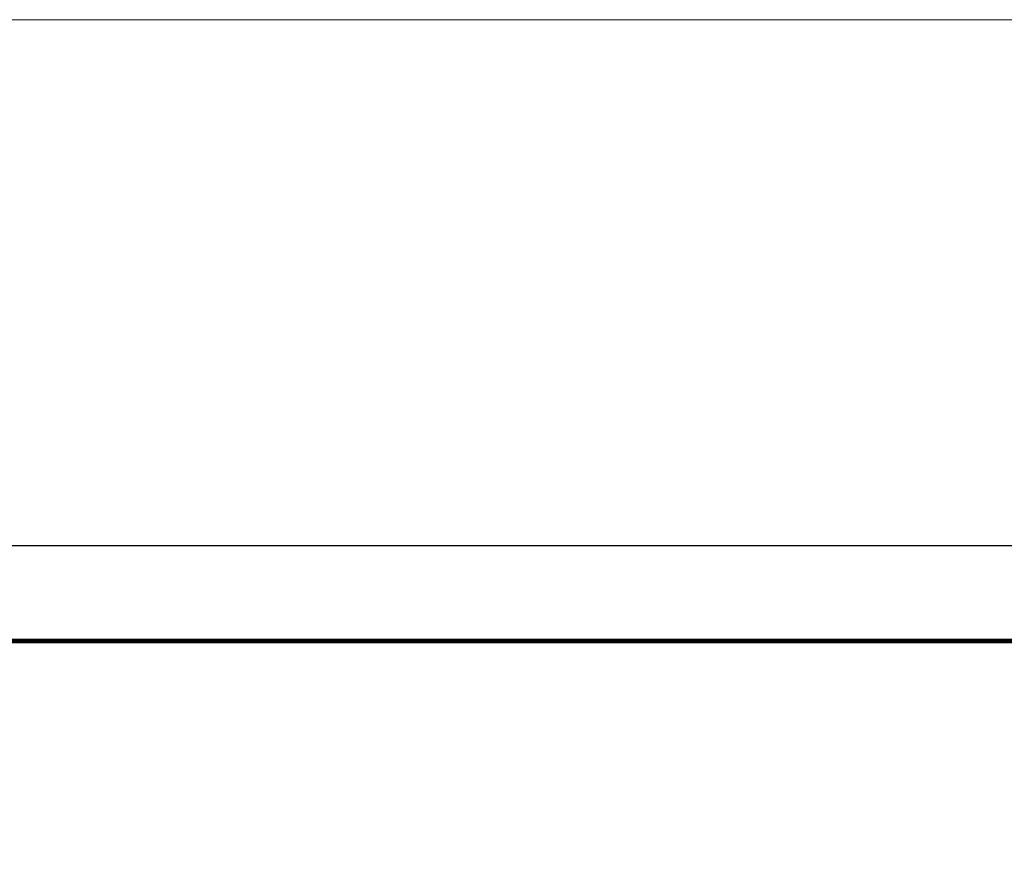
# Model space of a CAD drawing. Header units: millimetres. Extents: x -851 to 2, y 9346 to 10016.
# Tile 504 of 505: x -256 to -153, y 9907 to 9995. Entities that reach past the tile are written whole.
import ezdxf

# ---------------------------------------------------------------- set-up
doc = ezdxf.new("R2010")
doc.units = ezdxf.units.MM
doc.header["$LTSCALE"] = 10
doc.layers.get('Defpoints').update_dxf_attribs({"color": 1})
doc.layers.add('_FORMATKA', color=8, linetype='Continuous', plot=False)
doc.layers.add('_RAMKA', color=7, linetype='Continuous', lineweight=35)
doc.layers.add('PS_DIM', color=4, linetype='Continuous', lineweight=13)
doc.styles.add('simplex', font='simplex.shx', dxfattribs={"width": 0.75})
doc.dimstyles.new('1_10_PRZ', dxfattribs={"dimtxt": 2, "dimasz": 1, "dimexe": 2, "dimexo": 5, "dimgap": 1, "dimtad": 1, "dimdec": 0, "dimlfac": 10, "dimtxsty": 'simplex', "dimblk": 'dimznak', "dimcen": 2, "dimse1": 1, "dimse2": 1, "dimclrt": 3, "dimadec": 1, "dimazin": 0, "dimtfac": 1, "dimtdec": 0, "dimtix": 1, "dimtmove": 2, "dimatfit": 3, "dimldrblk": 'dim-grot', "dimfxl": 1, "dimarcsym": 0})

# ---------------------------------------------------------------- blocks, each defined once
blk = doc.blocks.new('dimznak')
at = {"color": 0}
for points in [[(0, 2), (0, -2)], [(-2, 0), (2, 0)]]:
    blk.add_lwpolyline(points, dxfattribs=at)
at = {"color": 2}
blk.add_lwpolyline([(1, 1), (-1, -1)], dxfattribs=at)
blk = doc.blocks.new('*D23')
at = {"color": 252, "lineweight": -2, "transparency": 16777216}
blk.add_line((-838, 649.33), (-3, 649.33), dxfattribs=at)
at = {"layer": 'Defpoints', "color": 0, "transparency": 16777216}
for p in [(0, 649.33), (-841, 594), (0, 594)]:
    blk.add_point(p, dxfattribs=at)
at = {"color": 252, "lineweight": -2, "transparency": 16777216, "xscale": 3, "yscale": 3, "zscale": 3, "rotation": 180}
blk.add_blockref('dimznak', (-841, 649.33), dxfattribs=at)
at = {"color": 252, "lineweight": -2, "transparency": 16777216, "xscale": 3, "yscale": 3, "zscale": 3}
blk.add_blockref('dimznak', (0, 649.33), dxfattribs=at)
at = {"color": 252, "transparency": 16777216, "insert": (-420.5, 659.83), "char_height": 15, "attachment_point": 5, "style": 'simplex'}
blk.add_mtext('841', dxfattribs=at)
blk = doc.blocks.new('dim-grot')
blk.add_hatch(color=256).paths.add_polyline_path([(0, 0), (-2, 0.5), (-2, -0.5)])
blk.add_lwpolyline([(0, 0), (-2, 0.5), (-2, -0.5), (0, 0)])
blk = doc.blocks.new('*U16')
at = {"layer": '_FORMATKA', "lineweight": -3}
blk.add_lwpolyline([(-841, 0), (0, 0), (0, 594), (-841, 594)], close=True, dxfattribs=at)
at = {"layer": '_RAMKA', "lineweight": -3, "const_width": 0.5}
blk.add_lwpolyline([(-811, 10), (-10, 10), (-10, 584), (-811, 584)], close=True, dxfattribs=at)
dim = blk.add_linear_dim(base=(0, 649.33), p1=(-841, 594), p2=(0, 594), dimstyle='1_10_PRZ', override={"dimscale": 3, "dimtxt": 5, "dimlfac": 1, "dimclrd": 252, "dimclrt": 252})
dim.commit()
dim.dimension.update_dxf_attribs({"geometry": '*D23', "text_midpoint": (-420.5, 659.83)})

msp = doc.modelspace()

# ---------------------------------------------------------------- block references
at = {"layer": 'PS_DIM'}
msp.add_blockref('*U16', (-4.487, 9345.981), dxfattribs=at)

doc.saveas('drawing.dxf')
